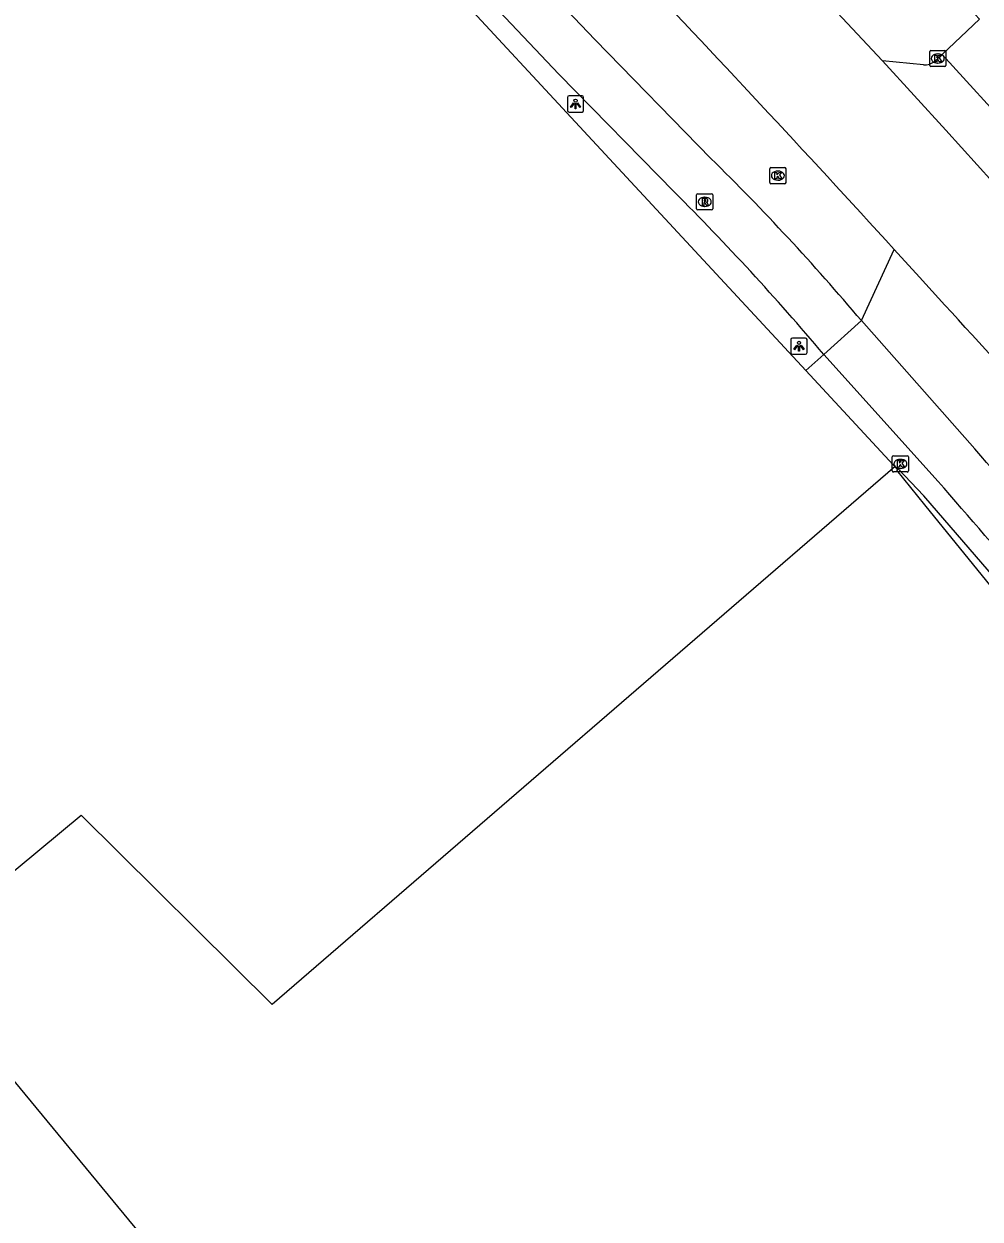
# Model space of a CAD drawing. Extents: x 156141 to 158132, y 385651 to 388399.
# Drawn here: x 156991.7 to 157050.6, y 387102.5 to 387176.2 of the extents above; entities that cross this region are included whole.
import ezdxf

# ---------------------------------------------------------------- set-up
doc = ezdxf.new("R2010")
doc.units = 0
for name, color, linetype in [('IMGEO_Berm_groen', 7, 'Continuous'), ('IMGEO_Fietspad_gesloten', 7, 'Continuous'), ('IMGEO_Hek', 7, 'Continuous'), ('IMGEO_Kolk', 7, 'Continuous'), ('IMGEO_Lichtpunt', 7, 'Continuous'), ('IMGEO_Pand', 7, 'Continuous'), ('IMGEO_Rijbaan_lokaal_gesloten', 7, 'Continuous'), ('IMGEO_Rijbaan_lokaal_open', 7, 'Continuous'), ('IMGEO_Rioolput', 7, 'Continuous')]:
    doc.layers.add(name, color=color, linetype=linetype)

msp = doc.modelspace()

# ---------------------------------------------------------------- linework, layer by layer
at = {"layer": 'IMGEO_Berm_groen'}
for points in [[(157039.884, 387154.835), (157004.351, 387193.14)], [(157036.705, 387191.466), (157050.601, 387176.491), (157048.291, 387174.308)]]:
    msp.add_lwpolyline(points, dxfattribs=at)
at = {"layer": 'IMGEO_Fietspad_gesloten'}
for points in [[(157031.78, 387165.828), (157024.66, 387173.096), (157015.869, 387182.394), (157012.017, 387186.535), (157009.711, 387189.05), (157007.02, 387191.932), (157005.158, 387193.845)], [(157009.235, 387193.956), (157012.007, 387191.001), (157014.387, 387188.458), (157018.115, 387184.42), (157026.905, 387175.201), (157034.035, 387167.898)], [(157040.992, 387155.821), (157043.31, 387157.899)]]:
    msp.add_lwpolyline(points, dxfattribs=at)
for centre, radius, start, end in [((156931.196, 387063.204), 146.754, 40.18546, 45.5121), ((156915.94, 387049.947), 163.851, 40.25251, 45.01007)]:
    msp.add_arc(centre, radius, start, end, dxfattribs=at)
at = {"layer": 'IMGEO_Hek'}
for points in [[(157039.884, 387154.835), (157004.351, 387193.14)], [(157045.548, 387148.73), (157039.884, 387154.835)], [(157045.392, 387148.898), (157006.976, 387115.748)], [(157056.366, 387135.293), (157056.202, 387135.492), (157047.216, 387146.552), (157045.489, 387148.678), (157045.548, 387148.73)], [(156984.627, 387118.632), (156995.214, 387127.417)], [(156995.214, 387127.417), (157006.976, 387115.748)]]:
    msp.add_lwpolyline(points, dxfattribs=at)
at = {"layer": 'IMGEO_Kolk'}
for p, q in [((157047.6, 387174.557), (157048.452, 387174.557)), ((157047.525, 387173.631), (157047.525, 387174.483)), ((157048.013, 387174.337), (157048.038, 387174.337)), ((157048.526, 387174.483), (157048.526, 387173.631)), ((157048.452, 387173.557), (157047.6, 387173.557)), ((157048.036, 387173.777), (157048.011, 387173.777)), ((157037.663, 387166.412), (157037.663, 387167.264)), ((157037.738, 387167.338), (157038.59, 387167.338)), ((157038.664, 387167.264), (157038.664, 387166.412)), ((157038.174, 387166.558), (157038.149, 387166.558)), ((157038.151, 387167.118), (157038.176, 387167.118)), ((157038.59, 387166.338), (157037.738, 387166.338)), ((157045.292, 387149.569), (157046.144, 387149.569)), ((157045.217, 387148.643), (157045.217, 387149.495)), ((157045.728, 387148.789), (157045.703, 387148.789)), ((157045.705, 387149.349), (157045.73, 387149.349)), ((157046.218, 387149.495), (157046.218, 387148.643)), ((157046.144, 387148.569), (157045.292, 387148.569))]:
    msp.add_line(p, q, dxfattribs=at)
for points in [[(157047.6, 387174.557), (157048.452, 387174.557)], [(157047.525, 387173.631), (157047.525, 387174.483)], [(157047.846, 387174.257), (157047.969, 387174.257), (157047.969, 387174.106), (157048.099, 387174.257), (157048.263, 387174.257), (157048.117, 387174.106), (157048.27, 387173.857), (157048.118, 387173.857), (157048.033, 387174.021), (157047.969, 387173.954), (157047.969, 387173.857), (157047.846, 387173.857), (157047.846, 387174.257)], [(157048.526, 387174.483), (157048.526, 387173.631)], [(157048.452, 387173.557), (157047.6, 387173.557)], [(157037.663, 387166.412), (157037.663, 387167.264)], [(157037.738, 387167.338), (157038.59, 387167.338)], [(157038.664, 387167.264), (157038.664, 387166.412)], [(157037.984, 387167.038), (157038.107, 387167.038), (157038.107, 387166.887), (157038.237, 387167.038), (157038.401, 387167.038), (157038.255, 387166.887), (157038.408, 387166.638), (157038.256, 387166.638), (157038.171, 387166.802), (157038.107, 387166.735), (157038.107, 387166.638), (157037.984, 387166.638), (157037.984, 387167.038)], [(157038.59, 387166.338), (157037.738, 387166.338)], [(157045.292, 387149.569), (157046.144, 387149.569)], [(157045.217, 387148.643), (157045.217, 387149.495)], [(157045.538, 387149.269), (157045.661, 387149.269), (157045.661, 387149.118), (157045.791, 387149.269), (157045.955, 387149.269), (157045.809, 387149.118), (157045.962, 387148.869), (157045.81, 387148.869), (157045.725, 387149.033), (157045.661, 387148.966), (157045.661, 387148.869), (157045.538, 387148.869), (157045.538, 387149.269)], [(157046.218, 387149.495), (157046.218, 387148.643)], [(157046.144, 387148.569), (157045.292, 387148.569)]]:
    msp.add_lwpolyline(points, dxfattribs=at)
for centre, start, end in [((157047.602, 387174.481), 91.55205, 178.44795), ((157047.602, 387174.481), 91.55205, 178.44795), ((157048.45, 387174.481), 1.55205, 88.44795), ((157048.45, 387174.481), 1.55205, 88.44795), ((157047.602, 387173.633), 181.55205, 268.44795), ((157047.602, 387173.633), 181.55205, 268.44795), ((157048.45, 387173.633), 271.55205, 358.44795), ((157048.45, 387173.633), 271.55205, 358.44795), ((157037.74, 387167.262), 91.55205, 178.44795), ((157037.74, 387167.262), 91.55205, 178.44795), ((157038.588, 387167.262), 1.55205, 88.44795), ((157038.588, 387167.262), 1.55205, 88.44795), ((157037.74, 387166.414), 181.55205, 268.44795), ((157037.74, 387166.414), 181.55205, 268.44795), ((157038.588, 387166.414), 271.55205, 358.44795), ((157038.588, 387166.414), 271.55205, 358.44795), ((157045.294, 387149.493), 91.55205, 178.44795), ((157045.294, 387149.493), 91.55205, 178.44795), ((157046.142, 387149.493), 1.55205, 88.44795), ((157046.142, 387149.493), 1.55205, 88.44795), ((157045.294, 387148.645), 181.55205, 268.44795), ((157045.294, 387148.645), 181.55205, 268.44795), ((157046.142, 387148.645), 271.55205, 358.44795), ((157046.142, 387148.645), 271.55205, 358.44795)]:
    msp.add_arc(centre, 0.0765, start, end, dxfattribs=at)
for centre, major_axis, ratio, start_param, end_param in [((157048.012, 387174.057), (-0.387, 0.002), 0.722429, 4.712389, 7.853982), ((157048.037, 387174.057), (-0.39, 0.002), 0.717154, 1.570796, 4.712389), ((157038.15, 387166.838), (-0.387, 0.002), 0.722429, 4.712389, 7.853982), ((157038.175, 387166.838), (-0.39, 0.002), 0.717154, 1.570796, 4.712389), ((157045.704, 387149.069), (-0.387, 0.002), 0.722429, 4.712389, 7.853982), ((157045.729, 387149.069), (-0.39, 0.002), 0.717154, 1.570796, 4.712389)]:
    msp.add_ellipse(centre, major_axis=major_axis, ratio=ratio, start_param=start_param, end_param=end_param, dxfattribs=at)
at = {"layer": 'IMGEO_Lichtpunt'}
for p, q in [((157025.191, 387171.661), (157025.191, 387170.854)), ((157025.191, 387171.661), (157025.191, 387170.854)), ((157026.093, 387171.756), (157025.285, 387171.756)), ((157026.093, 387171.756), (157025.285, 387171.756)), ((157026.187, 387170.854), (157026.187, 387171.661)), ((157026.187, 387170.854), (157026.187, 387171.661)), ((157025.285, 387170.76), (157026.093, 387170.76)), ((157025.285, 387170.76), (157026.093, 387170.76)), ((157038.966, 387156.733), (157038.966, 387155.926)), ((157038.966, 387156.733), (157038.966, 387155.926)), ((157039.868, 387156.828), (157039.06, 387156.828)), ((157039.868, 387156.828), (157039.06, 387156.828)), ((157039.962, 387155.926), (157039.962, 387156.733)), ((157039.962, 387155.926), (157039.962, 387156.733)), ((157039.06, 387155.832), (157039.868, 387155.832)), ((157039.06, 387155.832), (157039.868, 387155.832))]:
    msp.add_line(p, q, dxfattribs=at)
for points in [[(157025.565, 387171.325), (157025.604, 387171.297), (157025.416, 387171.035), (157025.378, 387171.062), (157025.565, 387171.325)], [(157025.667, 387171.277), (157025.714, 387171.277), (157025.714, 387170.955), (157025.667, 387170.955), (157025.667, 387171.277)], [(157025.777, 387171.297), (157025.815, 387171.324), (157026.002, 387171.062), (157025.963, 387171.034), (157025.777, 387171.297)], [(157039.34, 387156.397), (157039.379, 387156.369), (157039.191, 387156.107), (157039.153, 387156.134), (157039.34, 387156.397)], [(157039.442, 387156.349), (157039.489, 387156.349), (157039.489, 387156.027), (157039.442, 387156.027), (157039.442, 387156.349)], [(157039.552, 387156.369), (157039.59, 387156.396), (157039.777, 387156.134), (157039.738, 387156.106), (157039.552, 387156.369)]]:
    msp.add_lwpolyline(points, dxfattribs=at)
for centre in [(157025.69, 387171.459), (157039.465, 387156.531)]:
    msp.add_circle(centre, 0.0994, dxfattribs=at)
for centre, start, end in [((157025.285, 387171.661), 90, 180), ((157025.285, 387171.661), 90, 180), ((157026.093, 387171.661), 0, 90), ((157026.093, 387171.661), 0, 90), ((157025.285, 387170.854), 180, 270), ((157025.285, 387170.854), 180, 270), ((157026.093, 387170.854), 270, 0), ((157026.093, 387170.854), 270, 360), ((157039.06, 387156.733), 90, 180), ((157039.06, 387156.733), 90, 180), ((157039.868, 387156.733), 0, 90), ((157039.868, 387156.733), 0, 90), ((157039.06, 387155.926), 180, 270), ((157039.06, 387155.926), 180, 270), ((157039.868, 387155.926), 270, 0), ((157039.868, 387155.926), 270, 360)]:
    msp.add_arc(centre, 0.0946, start, end, dxfattribs=at)
at = {"layer": 'IMGEO_Pand'}
msp.add_lwpolyline([(156988.707, 387113.846), (157030.869, 387062.796)], dxfattribs=at)
at = {"layer": 'IMGEO_Rijbaan_lokaal_gesloten'}
for points in [[(157044.624, 387173.91), (157038.405, 387180.543), (157032.174, 387187.166), (157031.238, 387188.155), (157030.526, 387188.894), (157030.673, 387189.036), (157030.388, 387189.32)], [(157044.624, 387173.91), (157048.511, 387169.641), (157052.393, 387165.368)], [(157045.341, 387162.288), (157046.905, 387160.571), (157048.466, 387158.851)]]:
    msp.add_lwpolyline(points, dxfattribs=at)
for centre, radius, start, end in [((156203.16, 386393.504), 1140.306, 42.391343, 44.841524), ((156458.577, 386617.025), 800.964, 41.861384, 42.568194)]:
    msp.add_arc(centre, radius, start, end, dxfattribs=at)
at = {"layer": 'IMGEO_Rijbaan_lokaal_open'}
for points in [[(157047.141, 387173.663), (157044.624, 387173.91)], [(157048.291, 387174.308), (157047.846, 387173.887)], [(157048.291, 387174.308), (157048.528, 387174.052), (157052.568, 387169.626)], [(157043.31, 387157.899), (157045.341, 387162.288)], [(157043.31, 387157.899), (157050.305, 387149.989)], [(157039.884, 387154.835), (157040.992, 387155.821)], [(157048.044, 387147.979), (157040.992, 387155.821)], [(157053.949, 387138.526), (157054.316, 387138.824), (157047.156, 387147.091), (157045.589, 387148.768), (157045.548, 387148.73), (157039.884, 387154.835)]]:
    msp.add_lwpolyline(points, dxfattribs=at)
for centre, radius, start, end in [((157047.189, 387174.732), 1.07, 267.40739, 307.84589), ((156696.817, 386841.024), 469.482, 40.07284, 41.15498), ((156661.267, 386808.379), 514.709, 40.3041, 41.28397)]:
    msp.add_arc(centre, radius, start, end, dxfattribs=at)
at = {"layer": 'IMGEO_Rioolput'}
for p, q in [((157033.228, 387165.722), (157034.08, 387165.722)), ((157033.153, 387164.796), (157033.153, 387165.648)), ((157033.641, 387165.502), (157033.666, 387165.502)), ((157034.154, 387165.648), (157034.154, 387164.796)), ((157034.08, 387164.722), (157033.228, 387164.722)), ((157033.664, 387164.942), (157033.639, 387164.942))]:
    msp.add_line(p, q, dxfattribs=at)
for points in [[(157033.228, 387165.722), (157034.08, 387165.722)], [(157033.153, 387164.796), (157033.153, 387165.648)], [(157033.742, 387165.42), (157033.49, 387165.422), (157033.49, 387165.022)], [(157033.49, 387165.022), (157033.614, 387165.022), (157033.614, 387165.184), (157033.625, 387165.184)], [(157033.668, 387165.341), (157033.614, 387165.341), (157033.614, 387165.26)], [(157033.614, 387165.26), (157033.666, 387165.26)], [(157033.672, 387165.155), (157033.743, 387165.022), (157033.883, 387165.022), (157033.818, 387165.148)], [(157034.154, 387165.648), (157034.154, 387164.796)], [(157034.08, 387164.722), (157033.228, 387164.722)]]:
    msp.add_lwpolyline(points, dxfattribs=at)
for centre, radius, start, end in [((157033.23, 387165.646), 0.0765, 91.55205, 178.44795), ((157033.23, 387165.646), 0.0765, 91.55205, 178.44795), ((157034.078, 387165.646), 0.0765, 1.55205, 88.44795), ((157034.078, 387165.646), 0.0765, 1.55205, 88.44795), ((157033.624, 387165.131), 0.0533, 26.02933, 88.69889), ((157033.65, 387165.449), 0.19, 274.7715, 282.96867), ((157033.674, 387165.245), 0.0964, 77.00612, 93.18647), ((157033.688, 387165.302), 0.0378, 276.66336, 79.67722), ((157033.741, 387165.31), 0.109, 350.36119, 89.41601), ((157033.739, 387165.31), 0.112, 277.58423, 350.98172), ((157033.723, 387165.095), 0.108, 29.51342, 73.79051), ((157033.23, 387164.798), 0.0765, 181.55205, 268.44795), ((157033.23, 387164.798), 0.0765, 181.55205, 268.44795), ((157034.078, 387164.798), 0.0765, 271.55205, 358.44795), ((157034.078, 387164.798), 0.0765, 271.55205, 358.44795)]:
    msp.add_arc(centre, radius, start, end, dxfattribs=at)
for centre, major_axis, ratio, start_param, end_param in [((157033.64, 387165.222), (-0.387, 0.002), 0.722429, 4.712389, 7.853982), ((157033.665, 387165.222), (-0.39, 0.002), 0.717154, 1.570796, 4.712389)]:
    msp.add_ellipse(centre, major_axis=major_axis, ratio=ratio, start_param=start_param, end_param=end_param, dxfattribs=at)

doc.saveas('drawing.dxf')
